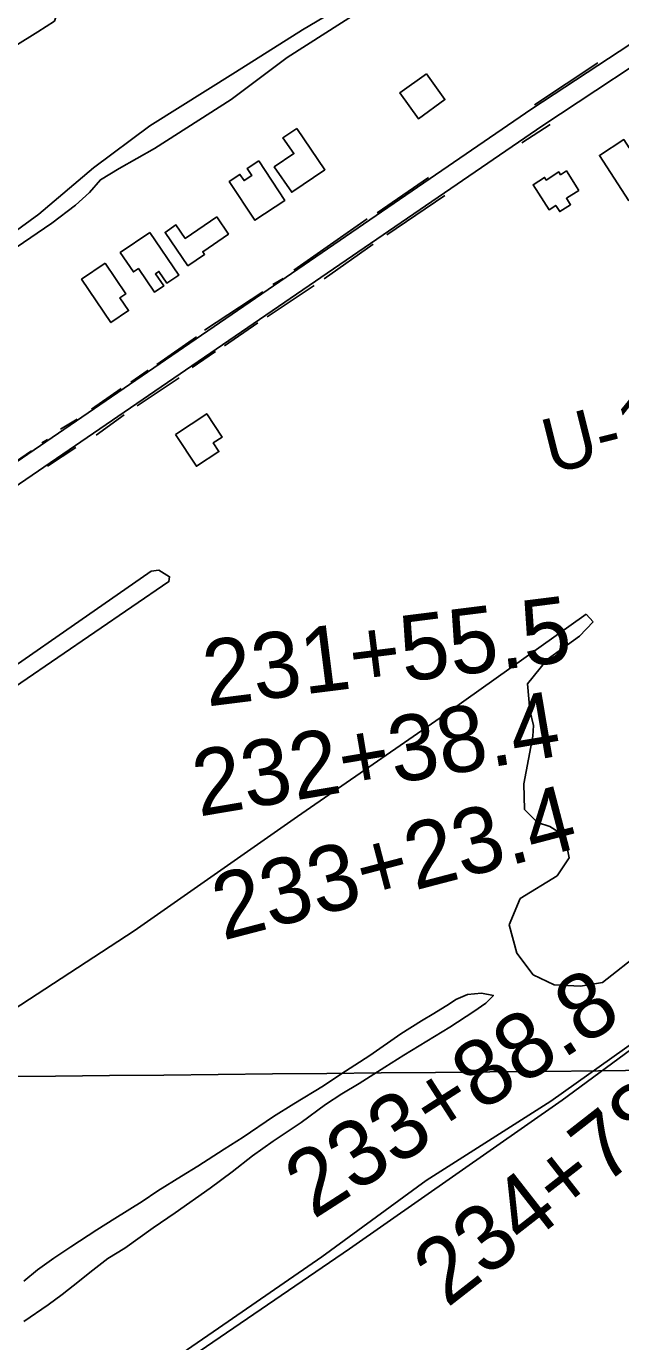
# Model space of a CAD drawing. Extents: x 3625074 to 3663148, y 511451 to 537151.
# Drawn here: x 3630356 to 3631259, y 522528 to 524527 of the extents above; entities that cross this region are included whole.
import ezdxf

# ---------------------------------------------------------------- set-up
doc = ezdxf.new("R2010")
doc.units = 0
for name, color, linetype in [('V-BLDG-OTLN', 7, 'Continuous'), ('V-BORW-LINE', 7, 'Continuous'), ('V-GRID-MAJR', 7, 'Continuous'), ('V-RIVR-RANG-IDEN', 7, 'Continuous'), ('V-ROAD-CNTR', 7, 'Continuous'), ('V-SITE-VEGE', 7, 'Continuous'), ('V-SURV-IDEN', 7, 'Continuous'), ('V-TOPO-SHOR', 7, 'Continuous')]:
    doc.layers.add(name, color=color, linetype=linetype)

msp = doc.modelspace()

# ---------------------------------------------------------------- linework, layer by layer
at = {"layer": 'V-BLDG-OTLN'}
for points in [[(3630964.2, 524454.9), (3630992.4, 524415.7), (3630952, 524386.6), (3630923.7, 524425.8)], [(3630767.1, 524372), (3630810, 524309.2), (3630759.6, 524274.8), (3630733.1, 524313.4), (3630762.8, 524333.7), (3630746.3, 524357.8)], [(3631271.7, 524262.1), (3631226.9, 524330.8), (3631263.8, 524354.9), (3631272, 524342.4), (3631286.6, 524351.9), (3631310.7, 524315), (3631299.4, 524307.6), (3631311.9, 524288.4)], [(3630709.4, 524322.6), (3630749.1, 524262.4), (3630703.6, 524232.4), (3630664.8, 524291.2), (3630680.9, 524301.9), (3630687.1, 524292.5), (3630699.2, 524300.4), (3630692.1, 524311.1)], [(3631195.8, 524277.8), (3631176.9, 524265.7), (3631183.1, 524256), (3631166.6, 524245.4), (3631160.5, 524254.9), (3631150.4, 524248.4), (3631126.1, 524286.3), (3631143.6, 524297.5), (3631146.2, 524293.4), (3631165.3, 524305.7), (3631168, 524301.6), (3631176.9, 524307.3)], [(3630645.6, 524237.4), (3630663.5, 524211.3), (3630624.5, 524184.5), (3630627.3, 524180.5), (3630602, 524163.2), (3630567.2, 524213.9), (3630583.8, 524225.3), (3630597.9, 524204.7)], [(3630544.1, 524213.7), (3630588.2, 524149), (3630570, 524136.6), (3630557.8, 524154.5), (3630552.5, 524150.9), (3630565.1, 524132.5), (3630551.2, 524123), (3630526.7, 524158.9), (3630519.2, 524153.8), (3630499.2, 524183.1)], [(3630476, 524167), (3630507.4, 524120.5), (3630498.6, 524114.6), (3630511.8, 524095.1), (3630484.9, 524076.9), (3630440.3, 524142.8)], [(3630582.9, 523907), (3630630.6, 523938.4), (3630654, 523902.9), (3630640.4, 523893.9), (3630649, 523880.9), (3630614.8, 523858.5)]]:
    msp.add_lwpolyline(points, close=True, dxfattribs=at)
at = {"layer": 'V-BORW-LINE'}
msp.add_lwpolyline([(3630349.6, 524618.6), (3630356.7, 524618.6), (3630365.1, 524613.3), (3630369.6, 524604.8), (3630366.9, 524595.1), (3630366.1, 524583.4), (3630374.4, 524571), (3630382.1, 524563.8), (3630393.8, 524558.5), (3630398.9, 524557.8), (3630404.1, 524552.6), (3630403.4, 524547.4), (3630399.4, 524535.1), (3630373.9, 524518.5), (3630307.4, 524477.6)], dxfattribs=at)
at = {"layer": 'V-GRID-MAJR'}
msp.add_spline([(3629245.8, 522920.7), (3634524.6, 522971.8), (3639803.4, 523023.6), (3645082.2, 523076.2)], degree=3, dxfattribs=at)
at = {"layer": 'V-ROAD-CNTR'}
for points in [[(3631340.8, 524544.2), (3631124.2, 524401.4), (3629820.9, 523508.8)], [(3631357.4, 524519.1), (3631141, 524376.5), (3629364.6, 523159.9)]]:
    msp.add_lwpolyline(points, dxfattribs=at)
at = {"layer": 'V-SITE-VEGE'}
for p, q in [((3630998.2, 523485.6), (3631206.8, 523633.6)), ((3631206.8, 523633.6), (3631217.3, 523622.1)), ((3631217.3, 523622.1), (3631196.7, 523600.3)), ((3631196.7, 523600.3), (3631147.4, 523564.9)), ((3631147.4, 523564.9), (3631117.7, 523527.7)), ((3631117.7, 523527.7), (3631121.4, 523487.7)), ((3630768.3, 523326.3), (3630998.2, 523485.6)), ((3631121.4, 523487.7), (3631126.9, 523464.8)), ((3631126.9, 523464.8), (3631125.9, 523448.5)), ((3631125.9, 523448.5), (3631119, 523413.5)), ((3631119, 523413.5), (3631112.1, 523376)), ((3631112.1, 523376), (3631113.4, 523336.9)), ((3631113.4, 523336.9), (3631132.8, 523317.1)), ((3630520.4, 523152.6), (3630768.3, 523326.3)), ((3631132.8, 523317.1), (3631151.5, 523311.2)), ((3631151.5, 523311.2), (3631174.2, 523297.1)), ((3631174.2, 523297.1), (3631181.2, 523263.6)), ((3631181.2, 523263.6), (3631163, 523236.1)), ((3631163, 523236.1), (3631106.4, 523201.6)), ((3631106.4, 523201.6), (3631089.7, 523161.8)), ((3630249.6, 522975.8), (3630520.4, 523152.6)), ((3631089.7, 523161.8), (3631101.5, 523118.4)), ((3631101.5, 523118.4), (3631126.4, 523085.6)), ((3631231.5, 523074), (3631290.7, 523120.7)), ((3631126.4, 523085.6), (3631158.1, 523070.6)), ((3631158.1, 523070.6), (3631198, 523068.6)), ((3631198, 523068.6), (3631231.5, 523074)), ((3631026.6, 523055.6), (3631008.9, 523048.2)), ((3631048, 523057.8), (3631026.6, 523055.6)), ((3631065.9, 523054.5), (3631048, 523057.8)), ((3631054.5, 523042.7), (3631065.9, 523054.5)), ((3630999.2, 523041.8), (3630975.4, 523027.1)), ((3631008.9, 523048.2), (3630999.2, 523041.8)), ((3631036, 523029.9), (3631054.5, 523042.7)), ((3630956.8, 523016), (3630925.1, 522995.9)), ((3630975.4, 523027.1), (3630956.8, 523016)), ((3630999.8, 523006.1), (3631036, 523029.9)), ((3630925.1, 522995.9), (3630878.4, 522963)), ((3630930.1, 522963.8), (3630999.8, 523006.1)), ((3631284.5, 522987), (3631153.1, 522893.7)), ((3630878.4, 522963), (3630855.4, 522948.3)), ((3630901, 522945.5), (3630930.1, 522963.8)), ((3630834.2, 522934.6), (3630807.8, 522917.1)), ((3630855.4, 522948.3), (3630834.2, 522934.6)), ((3630862.1, 522920.8), (3630901, 522945.5)), ((3630807.8, 522917.1), (3630762.7, 522889.6)), ((3630835.6, 522905.1), (3630862.1, 522920.8)), ((3630810.9, 522888.7), (3630835.6, 522905.1)), ((3631153.1, 522893.7), (3630963.6, 522773.2)), ((3630731.8, 522870.3), (3630686, 522839.2)), ((3630762.7, 522889.6), (3630731.8, 522870.3)), ((3630773.9, 522861.3), (3630810.9, 522888.7)), ((3630731.6, 522832.9), (3630773.9, 522861.3)), ((3630686, 522839.2), (3630656.9, 522820.9)), ((3630699.9, 522810.9), (3630731.6, 522832.9)), ((3630656.9, 522820.9), (3630617.2, 522795.2)), ((3630669.1, 522786.3), (3630699.9, 522810.9)), ((3630617.2, 522795.2), (3630592.4, 522779.6)), ((3630592.4, 522779.6), (3630556.2, 522757.6)), ((3630635.6, 522761.6), (3630669.1, 522786.3)), ((3630963.6, 522773.2), (3630805.1, 522657.3)), ((3630556.2, 522757.6), (3630532.4, 522741.1)), ((3630582.7, 522724.2), (3630635.6, 522761.6)), ((3630532.4, 522741.1), (3630491, 522715.5)), ((3630491, 522715.5), (3630463.6, 522698)), ((3630549.2, 522701.3), (3630582.7, 522724.2)), ((3630463.6, 522698), (3630423.9, 522672.4)), ((3630506, 522670.2), (3630549.2, 522701.3)), ((3630423.9, 522672.4), (3630398.3, 522655)), ((3630398.3, 522655), (3630373.6, 522637.6)), ((3630453.1, 522633.6), (3630480.4, 522654.6)), ((3630480.4, 522654.6), (3630506, 522670.2)), ((3630805.1, 522657.3), (3630648.3, 522548.7)), ((3630373.6, 522637.6), (3630352.5, 522620.3)), ((3630437.3, 522620.9), (3630453.1, 522633.6)), ((3630410.9, 522599.9), (3630437.3, 522620.9)), ((3630389.7, 522584.4), (3630410.9, 522599.9)), ((3630352.7, 522558.8), (3630389.7, 522584.4)), ((3630648.3, 522548.7), (3630503.8, 522449.8))]:
    msp.add_line(p, q, dxfattribs=at)
for points in [[(3630277, 524170.2), (3630375.5, 524241.8), (3630458.6, 524312), (3630544, 524375.6), (3630674.4, 524457.5), (3630776.2, 524521.7), (3630895.9, 524593.2), (3630919.7, 524602.7), (3630924.5, 524596.2), (3630922, 524590.5), (3630864.5, 524551.1), (3630752.9, 524479.6), (3630667.5, 524416), (3630551, 524341.3), (3630497.7, 524310.8), (3630469, 524293.9), (3630452.5, 524274.5), (3630431.1, 524255.2), (3630395, 524227.8), (3630340.8, 524190.8)], [(3630592.4, 522779.6), (3630617.2, 522795.2), (3630656.9, 522820.9), (3630686, 522839.2), (3630731.8, 522870.3), (3630762.7, 522889.6), (3630807.8, 522917.1), (3630834.2, 522934.6), (3630855.4, 522948.3), (3630878.4, 522963), (3630925.1, 522995.9), (3630956.8, 523016), (3630975.4, 523027.1), (3630999.2, 523041.8), (3631008.9, 523048.2), (3631026.6, 523055.6), (3631048, 523057.8), (3631065.9, 523054.5), (3631054.5, 523042.7), (3631036, 523029.9), (3630999.8, 523006.1), (3630930.1, 522963.8), (3630901, 522945.5), (3630862.1, 522920.8), (3630835.6, 522905.1)], [(3630835.6, 522905.1), (3630810.9, 522888.7), (3630773.9, 522861.3), (3630731.6, 522832.9), (3630699.9, 522810.9), (3630669.1, 522786.3), (3630635.6, 522761.6), (3630582.7, 522724.2), (3630549.2, 522701.3), (3630506, 522670.2), (3630480.4, 522654.6), (3630453.1, 522633.6), (3630437.3, 522620.9), (3630410.9, 522599.9), (3630389.7, 522584.4), (3630352.7, 522558.8)], [(3630352.5, 522620.3), (3630373.6, 522637.6), (3630398.3, 522655), (3630423.9, 522672.4), (3630463.6, 522698), (3630491, 522715.5), (3630532.4, 522741.1), (3630556.2, 522757.6), (3630592.4, 522779.6)]]:
    msp.add_lwpolyline(points, dxfattribs=at)
msp.add_lwpolyline([(3630221, 523473.3), (3630545.9, 523699), (3630557.7, 523700.8), (3630574, 523690.6), (3630573.1, 523683.3), (3630235.4, 523452.2), (3630228.1, 523451.4), (3630221.8, 523454.2), (3630217.2, 523457.9), (3630219.1, 523464.2)], close=True, dxfattribs=at)
at = {"layer": 'V-TOPO-SHOR'}
for p, q in [((3631224.4, 524471.8), (3631128.1, 524407.5)), ((3631151.9, 524377.6), (3631109.2, 524350.2)), ((3630967.5, 524297.4), (3630889.5, 524243.4)), ((3630992.2, 524270.2), (3630904.1, 524210.4)), ((3630874.4, 524234.5), (3630762.6, 524156.4)), ((3630883.5, 524196), (3630808.7, 524143.2)), ((3630793.6, 524133.1), (3630722.5, 524085.4)), ((3630746.8, 524143.6), (3630730.8, 524134.7)), ((3630715.6, 524123.4), (3630627.3, 524065.5)), ((3630708.3, 524076.4), (3630657.3, 524041.4)), ((3630615.2, 524055.1), (3630554.9, 524013)), ((3630644, 524032.8), (3630608.2, 524008.6)), ((3630541.3, 524004.3), (3630515.1, 523986.3)), ((3630588.5, 523992.8), (3630525, 523950.5)), ((3630500.5, 523976.9), (3630455.5, 523945.4)), ((3630433.9, 523930.1), (3630408.3, 523914.8)), ((3630505, 523936.6), (3630462.8, 523906)), ((3630388.5, 523899.1), (3630379.8, 523894.1)), ((3630364.2, 523882), (3630315.1, 523848.7)), ((3630431.6, 523887.2), (3630388.5, 523858.9))]:
    msp.add_line(p, q, dxfattribs=at)
msp.add_lwpolyline([(3631643.7, 523246.1), (3631476.2, 523120.5), (3631170.6, 522895.1), (3630847.1, 522669.1), (3630568, 522478.6), (3630333.2, 522308.8)], dxfattribs=at)

# ---------------------------------------------------------------- texts
at = {"layer": 'V-RIVR-RANG-IDEN'}
msp.add_text('U-130', height=83, rotation=14.1123, dxfattribs=at).set_placement((3631152.8, 523846.5))
at = {"layer": 'V-SURV-IDEN'}
for s, rotation, p in [('231+55.5', 7.1464, (3630631.2, 523493.3)), ('232+38.4', 9.5867, (3630618.5, 523326)), ('233+23.4', 14.6555, (3630655.2, 523137.6)), ('233+88.8', 32.7614, (3630792.5, 522713.4)), ('234+78.0', 38.0223, (3630995.7, 522578.8))]:
    msp.add_text(s, height=100, rotation=rotation, dxfattribs=at).set_placement(p)

doc.saveas('drawing.dxf')
